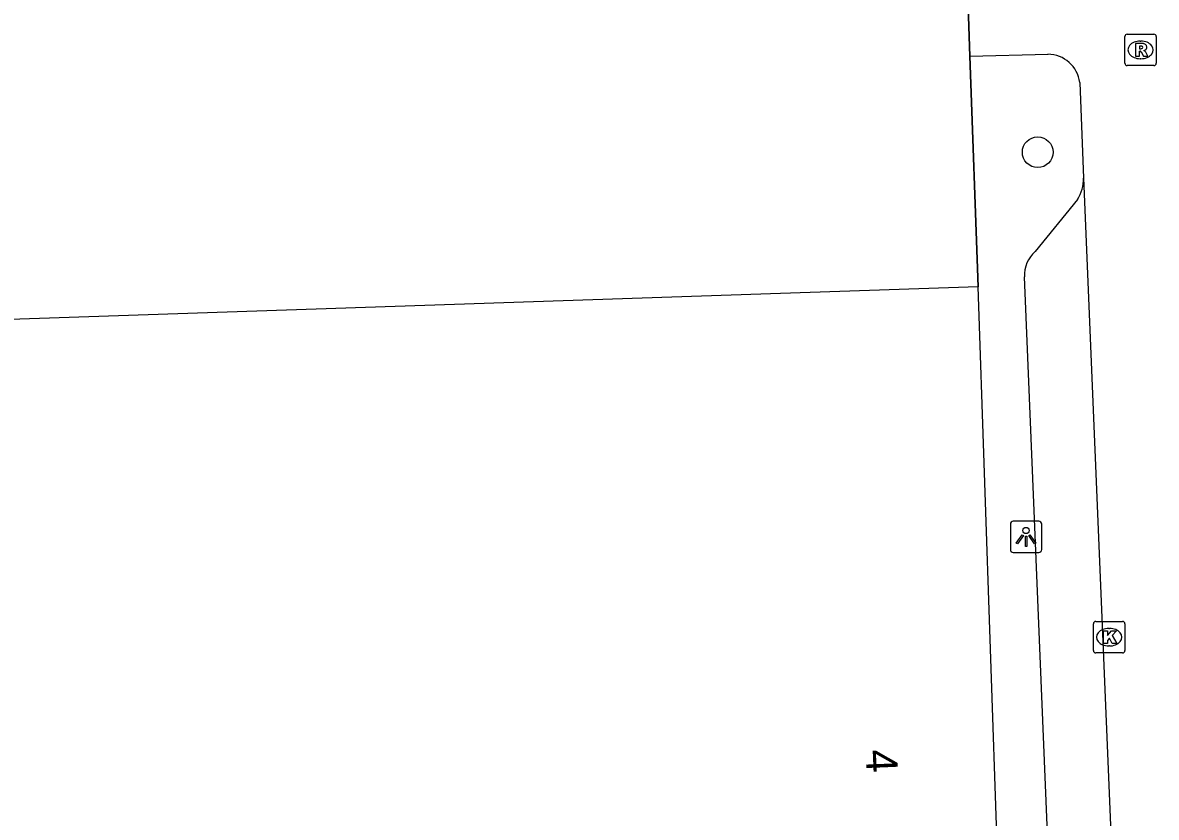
# Model space of a CAD drawing. Extents: x 160557 to 161245, y 385330 to 386505.
# Drawn here: x 160667.22 to 160703.29, y 386248.59 to 386273.87 of the extents above; entities that cross this region are included whole.
import ezdxf

# ---------------------------------------------------------------- set-up
doc = ezdxf.new("R2010")
doc.units = 0
for name, color, linetype in [('IMGEO_Boom', 7, 'Continuous'), ('IMGEO_Kolk', 7, 'Continuous'), ('IMGEO_Lichtpunt', 7, 'Continuous'), ('IMGEO_Muur', 7, 'Continuous'), ('IMGEO_Pand', 7, 'Continuous'), ('IMGEO_Pand_nummerreeks', 7, 'Continuous'), ('IMGEO_Rijbaan_lokaal_open', 7, 'Continuous'), ('IMGEO_Rioolput', 7, 'Continuous'), ('IMGEO_Voetpad_open', 7, 'Continuous')]:
    doc.layers.add(name, color=color, linetype=linetype)

msp = doc.modelspace()

# ---------------------------------------------------------------- linework, layer by layer
at = {"layer": 'IMGEO_Boom'}
msp.add_circle((160699.518, 386269.748), 0.489, dxfattribs=at)
at = {"layer": 'IMGEO_Kolk'}
for p, q in [((160701.29, 386253.894), (160701.29, 386254.746)), ((160701.365, 386254.82), (160702.217, 386254.82)), ((160701.778, 386254.6), (160701.803, 386254.6)), ((160702.291, 386254.746), (160702.291, 386253.894)), ((160701.801, 386254.04), (160701.776, 386254.04)), ((160702.217, 386253.82), (160701.365, 386253.82))]:
    msp.add_line(p, q, dxfattribs=at)
for points in [[(160701.29, 386253.894), (160701.29, 386254.746)], [(160701.365, 386254.82), (160702.217, 386254.82)], [(160702.291, 386254.746), (160702.291, 386253.894)], [(160701.611, 386254.52), (160701.734, 386254.52), (160701.734, 386254.369), (160701.864, 386254.52), (160702.028, 386254.52), (160701.882, 386254.369), (160702.035, 386254.12), (160701.883, 386254.12), (160701.798, 386254.284), (160701.734, 386254.217), (160701.734, 386254.12), (160701.611, 386254.12), (160701.611, 386254.52)], [(160702.217, 386253.82), (160701.365, 386253.82)]]:
    msp.add_lwpolyline(points, dxfattribs=at)
for centre, start, end in [((160701.367, 386254.744), 91.552, 178.448), ((160701.367, 386254.744), 91.552, 178.448), ((160702.215, 386254.744), 1.552, 88.448), ((160702.215, 386254.744), 1.552, 88.448), ((160701.367, 386253.896), 181.552, 268.448), ((160701.367, 386253.896), 181.552, 268.448), ((160702.215, 386253.896), 271.552, 358.448), ((160702.215, 386253.896), 271.552, 358.448)]:
    msp.add_arc(centre, 0.0765, start, end, dxfattribs=at)
for centre, major_axis, ratio, start_param, end_param in [((160701.777, 386254.32), (-0.387, 0.002), 0.722429, 4.712389, 7.853982), ((160701.802, 386254.32), (-0.39, 0.002), 0.717154, 1.570796, 4.712389)]:
    msp.add_ellipse(centre, major_axis=major_axis, ratio=ratio, start_param=start_param, end_param=end_param, dxfattribs=at)
at = {"layer": 'IMGEO_Lichtpunt'}
for p, q in [((160698.648, 386257.915), (160698.648, 386257.108)), ((160698.648, 386257.915), (160698.648, 386257.108)), ((160699.55, 386258.01), (160698.742, 386258.01)), ((160699.55, 386258.01), (160698.742, 386258.01)), ((160699.644, 386257.108), (160699.644, 386257.915)), ((160699.644, 386257.108), (160699.644, 386257.915)), ((160698.742, 386257.014), (160699.55, 386257.014)), ((160698.742, 386257.014), (160699.55, 386257.014))]:
    msp.add_line(p, q, dxfattribs=at)
for points in [[(160699.022, 386257.579), (160699.061, 386257.551), (160698.873, 386257.289), (160698.835, 386257.316), (160699.022, 386257.579)], [(160699.124, 386257.531), (160699.171, 386257.531), (160699.171, 386257.209), (160699.124, 386257.209), (160699.124, 386257.531)], [(160699.234, 386257.551), (160699.272, 386257.578), (160699.459, 386257.316), (160699.42, 386257.288), (160699.234, 386257.551)]]:
    msp.add_lwpolyline(points, dxfattribs=at)
msp.add_circle((160699.147, 386257.713), 0.0994, dxfattribs=at)
for centre, start, end in [((160698.742, 386257.915), 90, 180), ((160698.742, 386257.915), 90, 180), ((160699.55, 386257.915), 0, 90), ((160699.55, 386257.915), 0, 90), ((160698.742, 386257.108), 180, 270), ((160698.742, 386257.108), 180, 270), ((160699.55, 386257.108), 270, 0), ((160699.55, 386257.108), 270, 360)]:
    msp.add_arc(centre, 0.0946, start, end, dxfattribs=at)
at = {"layer": 'IMGEO_Muur'}
for points in [[(160697.362, 386272.799), (160697.217, 386276.926)], [(160697.62, 386265.469), (160697.362, 386272.799)]]:
    msp.add_lwpolyline(points, dxfattribs=at)
at = {"layer": 'IMGEO_Pand'}
for points in [[(160697.62, 386265.469), (160661.46, 386264.242)], [(160698.222, 386235.793), (160698.053, 386241.773), (160698.434, 386241.796), (160697.62, 386265.469)]]:
    msp.add_lwpolyline(points, dxfattribs=at)
at = {"layer": 'IMGEO_Rijbaan_lokaal_open'}
for points in [[(160697.217, 386276.926), (160697.362, 386272.799)], [(160697.362, 386272.799), (160699.845, 386272.865)], [(160700.856, 386271.965), (160700.971, 386268.926)], [(160700.971, 386268.926), (160702.422, 386234.357)]]:
    msp.add_lwpolyline(points, dxfattribs=at)
msp.add_arc((160699.835, 386271.836), 1.029, 7.1883, 89.4602, dxfattribs=at)
at = {"layer": 'IMGEO_Rioolput'}
for p, q in [((160702.29, 386272.577), (160702.29, 386273.429)), ((160702.365, 386273.503), (160703.217, 386273.503)), ((160703.291, 386273.429), (160703.291, 386272.577)), ((160702.778, 386273.283), (160702.803, 386273.283)), ((160702.801, 386272.723), (160702.776, 386272.723)), ((160703.217, 386272.503), (160702.365, 386272.503))]:
    msp.add_line(p, q, dxfattribs=at)
for points in [[(160702.29, 386272.577), (160702.29, 386273.429)], [(160702.365, 386273.503), (160703.217, 386273.503)], [(160703.291, 386273.429), (160703.291, 386272.577)], [(160702.879, 386273.201), (160702.627, 386273.203), (160702.627, 386272.803)], [(160702.627, 386272.803), (160702.751, 386272.803), (160702.751, 386272.965), (160702.762, 386272.965)], [(160702.805, 386273.122), (160702.751, 386273.122), (160702.751, 386273.041)], [(160702.751, 386273.041), (160702.803, 386273.041)], [(160702.809, 386272.936), (160702.88, 386272.803), (160703.02, 386272.803), (160702.955, 386272.929)], [(160703.217, 386272.503), (160702.365, 386272.503)]]:
    msp.add_lwpolyline(points, dxfattribs=at)
for centre, radius, start, end in [((160702.367, 386273.427), 0.0765, 91.552, 178.448), ((160702.367, 386273.427), 0.0765, 91.552, 178.448), ((160703.215, 386273.427), 0.0765, 1.552, 88.448), ((160703.215, 386273.427), 0.0765, 1.552, 88.448), ((160702.761, 386272.912), 0.0533, 26.0293, 88.6989), ((160702.787, 386273.23), 0.19, 274.7715, 282.9687), ((160702.811, 386273.026), 0.0964, 77.0061, 93.1865), ((160702.825, 386273.083), 0.0378, 276.6634, 79.6772), ((160702.878, 386273.091), 0.109, 350.3612, 89.416), ((160702.876, 386273.091), 0.112, 277.5842, 350.9817), ((160702.86, 386272.876), 0.108, 29.5134, 73.7905), ((160702.367, 386272.579), 0.0765, 181.552, 268.448), ((160702.367, 386272.579), 0.0765, 181.552, 268.448), ((160703.215, 386272.579), 0.0765, 271.552, 358.448), ((160703.215, 386272.579), 0.0765, 271.552, 358.448)]:
    msp.add_arc(centre, radius, start, end, dxfattribs=at)
for centre, major_axis, ratio, start_param, end_param in [((160702.777, 386273.003), (-0.387, 0.002), 0.722429, 4.712389, 7.853982), ((160702.802, 386273.003), (-0.39, 0.002), 0.717154, 1.570796, 4.712389)]:
    msp.add_ellipse(centre, major_axis=major_axis, ratio=ratio, start_param=start_param, end_param=end_param, dxfattribs=at)
at = {"layer": 'IMGEO_Voetpad_open'}
for points in [[(160697.362, 386272.799), (160697.62, 386265.469)], [(160700.781, 386268.242), (160699.432, 386266.587)], [(160699.092, 386265.786), (160700.31, 386236.275)]]:
    msp.add_lwpolyline(points, dxfattribs=at)
for centre, radius, start, end in [((160699.801, 386268.883), 1.171, 326.8342, 2.1175), ((160700.138, 386265.815), 1.046, 132.4324, 181.5681)]:
    msp.add_arc(centre, radius, start, end, dxfattribs=at)

# ---------------------------------------------------------------- texts
at = {"layer": 'IMGEO_Pand_nummerreeks'}
msp.add_text('4', height=1, rotation=272.4103, dxfattribs=at).set_placement((160694.04, 386250.731))

doc.saveas('drawing.dxf')
